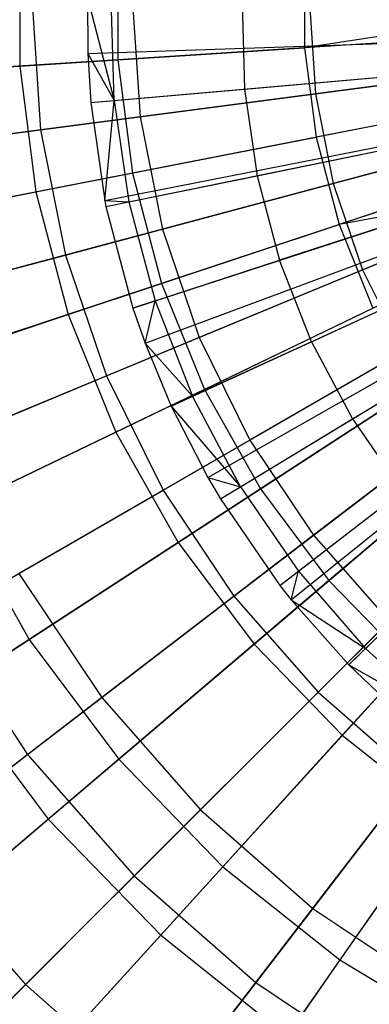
# Model space of a CAD drawing. Extents: x 0.2 to 40.1, y -6.7 to 6.7.
# Tile 301 of 516: x 20.516 to 20.853, y 2.489 to 3.437. Entities that reach past the tile are written whole.
import ezdxf

# ---------------------------------------------------------------- set-up
doc = ezdxf.new("R2010")
doc.units = 0
doc.header["$MEASUREMENT"] = 0
doc.layers.get('0').update_dxf_attribs({"color": 13, "linetype": 'CONTINUOUS'})

# ---------------------------------------------------------------- blocks, each defined once
blk = doc.blocks.new('SNOWBALL_XIV_PM3_STL')
at = {"color": 0}
for p, q in [((20.51654, 3.51457, 17.31014), (20.51654, 3.39248, 17.31014)), ((20.51654, 3.51457, 17.31014), (20.51654, 3.39248, 17.31014)), ((20.61095, 3.50851, 12.94778), (20.61095, 3.39854, 12.94778)), ((20.61095, 3.50851, 12.94778), (20.61095, 3.39854, 12.94778)), ((20.79047, 3.49698, 17.41133), (20.79047, 3.41007, 17.41133)), ((20.79047, 3.49698, 17.41133), (20.79047, 3.41007, 17.41133)), ((20.52857, 3.45352, 17.21834), (20.5366, 3.33099, 17.21834)), ((20.52857, 3.45352, 17.21834), (20.5366, 3.33099, 17.21834)), ((20.58183, 3.45834, 17.36496), (20.60728, 3.35921, 17.37545)), ((20.58183, 3.45834, 17.36496), (20.58202, 3.40451, 17.36496)), ((20.58183, 3.45834, 17.36496), (20.60728, 3.35921, 17.37545)), ((20.58183, 3.45834, 17.36496), (20.58202, 3.40451, 17.36496)), ((20.60728, 3.35921, 17.37545), (20.6043, 3.45774, 17.37545)), ((20.60728, 3.35921, 17.37545), (20.6043, 3.45774, 17.37545)), ((20.62507, 3.45352, 13.0275), (20.63228, 3.34359, 13.0275)), ((20.62507, 3.45352, 13.0275), (20.63228, 3.34359, 13.0275)), ((20.7303, 3.45435, 17.42952), (20.73284, 3.37021, 17.42952)), ((20.7303, 3.45435, 17.42952), (20.73284, 3.37021, 17.42952)), ((21.07398, 3.45352, 17.47782), (20.79047, 3.41007, 17.41133)), ((21.07398, 3.45352, 17.47782), (20.79047, 3.41007, 17.41133)), ((20.79517, 3.45352, 17.33299), (20.80092, 3.36579, 17.33299)), ((20.79517, 3.45352, 17.33299), (20.80092, 3.36579, 17.33299)), ((20.58202, 3.40451, 17.36496), (21.2883, 3.42847, 17.5815)), ((20.58202, 3.40451, 17.36496), (21.2883, 3.42847, 17.5815)), ((21.07479, 3.42832, 17.47782), (20.79047, 3.41007, 17.41133)), ((21.07479, 3.42832, 17.47782), (20.79047, 3.41007, 17.41133)), ((20.58489, 3.35725, 17.36496), (21.28888, 3.41891, 17.5815)), ((20.58489, 3.35725, 17.36496), (21.28888, 3.41891, 17.5815)), ((20.88901, 3.41639, 12.85858), (20.61095, 3.39854, 12.94778)), ((20.88901, 3.41639, 12.85858), (20.61095, 3.39854, 12.94778)), ((20.51654, 3.39248, 17.31014), (20.79047, 3.41007, 17.41133)), ((20.51654, 3.39248, 17.31014), (20.79047, 3.41007, 17.41133)), ((20.58202, 3.40451, 17.36496), (20.60728, 3.35921, 17.37545)), ((20.58202, 3.40451, 17.36496), (20.60728, 3.35921, 17.37545)), ((20.58202, 3.40451, 17.36496), (20.58489, 3.35725, 17.36496)), ((20.58202, 3.40451, 17.36496), (20.58489, 3.35725, 17.36496)), ((20.79047, 3.41007, 17.41133), (20.80158, 3.32387, 17.41133)), ((20.79047, 3.41007, 17.41133), (20.80158, 3.32387, 17.41133)), ((20.61095, 3.39854, 12.94778), (20.34603, 3.38153, 13.07074)), ((20.61095, 3.39854, 12.94778), (20.34603, 3.38153, 13.07074)), ((20.5983, 3.26288, 17.36496), (21.2916, 3.39983, 17.5815)), ((20.5983, 3.26288, 17.36496), (21.2916, 3.39983, 17.5815)), ((20.59945, 3.25716, 17.36496), (21.29183, 3.39867, 17.5815)), ((20.59945, 3.25716, 17.36496), (21.29183, 3.39867, 17.5815)), ((20.61095, 3.39854, 12.94778), (20.62501, 3.28948, 12.94778)), ((20.61095, 3.39854, 12.94778), (20.62501, 3.28948, 12.94778)), ((20.80092, 3.36579, 17.33299), (21.07734, 3.40218, 17.41351)), ((20.80092, 3.36579, 17.33299), (21.07734, 3.40218, 17.41351)), ((20.25718, 3.37583, 17.17579), (20.51654, 3.39248, 17.31014)), ((20.25718, 3.37583, 17.17579), (20.51654, 3.39248, 17.31014)), ((20.51654, 3.39248, 17.31014), (20.53215, 3.2714, 17.31014)), ((20.51654, 3.39248, 17.31014), (20.53215, 3.2714, 17.31014)), ((20.62533, 3.15938, 17.36496), (21.29706, 3.3789, 17.5815)), ((20.62533, 3.15938, 17.36496), (21.29706, 3.3789, 17.5815)), ((20.90154, 3.37904, 12.92524), (20.63228, 3.34359, 13.0275)), ((20.90154, 3.37904, 12.92524), (20.63228, 3.34359, 13.0275)), ((20.73284, 3.37021, 17.42952), (20.86762, 3.38201, 17.47899)), ((20.73284, 3.37021, 17.42952), (20.86762, 3.38201, 17.47899)), ((21.08123, 3.37833, 17.47782), (20.80158, 3.32387, 17.41133)), ((21.08123, 3.37833, 17.47782), (20.80158, 3.32387, 17.41133)), ((20.5366, 3.33099, 17.21834), (20.80092, 3.36579, 17.33299)), ((20.5366, 3.33099, 17.21834), (20.80092, 3.36579, 17.33299)), ((20.60728, 3.35921, 17.37545), (20.73284, 3.37021, 17.42952)), ((20.60728, 3.35921, 17.37545), (20.73284, 3.37021, 17.42952)), ((20.63709, 3.1257, 17.36496), (21.29944, 3.37209, 17.5815)), ((20.63709, 3.1257, 17.36496), (21.29944, 3.37209, 17.5815)), ((20.73284, 3.37021, 17.42952), (20.74496, 3.2869, 17.42952)), ((20.73284, 3.37021, 17.42952), (20.74496, 3.2869, 17.42952)), ((20.80092, 3.36579, 17.33299), (20.81807, 3.27955, 17.33299)), ((20.80092, 3.36579, 17.33299), (20.81807, 3.27955, 17.33299)), ((20.58489, 3.35725, 17.36496), (20.60728, 3.35921, 17.37545)), ((20.58489, 3.35725, 17.36496), (20.60728, 3.35921, 17.37545)), ((20.58489, 3.35725, 17.36496), (20.5983, 3.26288, 17.36496)), ((20.58489, 3.35725, 17.36496), (20.5983, 3.26288, 17.36496)), ((20.5983, 3.26288, 17.36496), (20.60728, 3.35921, 17.37545)), ((20.5983, 3.26288, 17.36496), (20.60728, 3.35921, 17.37545)), ((20.60728, 3.35921, 17.37545), (20.62147, 3.26166, 17.37545)), ((20.60728, 3.35921, 17.37545), (20.62147, 3.26166, 17.37545)), ((20.66218, 3.06519, 17.36496), (21.30451, 3.35985, 17.5815)), ((20.66218, 3.06519, 17.36496), (21.30451, 3.35985, 17.5815)), ((20.69738, 2.99652, 17.36496), (21.31163, 3.34597, 17.5815)), ((20.69738, 2.99652, 17.36496), (21.31163, 3.34597, 17.5815)), ((20.81807, 3.27955, 17.33299), (21.08738, 3.35172, 17.41351)), ((20.81807, 3.27955, 17.33299), (21.08738, 3.35172, 17.41351)), ((20.63228, 3.34359, 13.0275), (20.37775, 3.31008, 13.16283)), ((20.63228, 3.34359, 13.0275), (20.37775, 3.31008, 13.16283)), ((20.8985, 3.34274, 12.85858), (20.62501, 3.28948, 12.94778)), ((20.8985, 3.34274, 12.85858), (20.62501, 3.28948, 12.94778)), ((20.63228, 3.34359, 13.0275), (20.65377, 3.23553, 13.0275)), ((20.63228, 3.34359, 13.0275), (20.65377, 3.23553, 13.0275)), ((20.70953, 2.97582, 17.36496), (21.31409, 3.34178, 17.5815)), ((20.70953, 2.97582, 17.36496), (21.31409, 3.34178, 17.5815)), ((20.28853, 3.29833, 17.07134), (20.5366, 3.33099, 17.21834)), ((20.28853, 3.29833, 17.07134), (20.5366, 3.33099, 17.21834)), ((20.5366, 3.33099, 17.21834), (20.56056, 3.21055, 17.21834)), ((20.5366, 3.33099, 17.21834), (20.56056, 3.21055, 17.21834)), ((21.09402, 3.32957, 17.47782), (20.82363, 3.2398, 17.41133)), ((21.09402, 3.32957, 17.47782), (20.82363, 3.2398, 17.41133)), ((20.53215, 3.2714, 17.31014), (20.80158, 3.32387, 17.41133)), ((20.53215, 3.2714, 17.31014), (20.80158, 3.32387, 17.41133)), ((20.76676, 2.89243, 17.36496), (21.32566, 3.32492, 17.5815)), ((20.76676, 2.89243, 17.36496), (21.32566, 3.32492, 17.5815)), ((20.77762, 2.87868, 17.36496), (21.32786, 3.32214, 17.5815)), ((20.77762, 2.87868, 17.36496), (21.32786, 3.32214, 17.5815)), ((20.80158, 3.32387, 17.41133), (20.82363, 3.2398, 17.41133)), ((20.80158, 3.32387, 17.41133), (20.82363, 3.2398, 17.41133)), ((20.74496, 3.2869, 17.42952), (20.87751, 3.31399, 17.47899)), ((20.74496, 3.2869, 17.42952), (20.87751, 3.31399, 17.47899)), ((20.83313, 2.8161, 17.36496), (21.33908, 3.30948, 17.5815)), ((20.83313, 2.8161, 17.36496), (21.33908, 3.30948, 17.5815)), ((20.91611, 3.30582, 12.92524), (20.65377, 3.23553, 13.0275)), ((20.91611, 3.30582, 12.92524), (20.65377, 3.23553, 13.0275)), ((20.84633, 3.1963, 17.33299), (21.10392, 3.30299, 17.41351)), ((20.84633, 3.1963, 17.33299), (21.10392, 3.30299, 17.41351)), ((20.62501, 3.28948, 12.94778), (20.36444, 3.23874, 13.07074)), ((20.62501, 3.28948, 12.94778), (20.36444, 3.23874, 13.07074)), ((20.62501, 3.28948, 12.94778), (20.65291, 3.18312, 12.94778)), ((20.62501, 3.28948, 12.94778), (20.65291, 3.18312, 12.94778)), ((21.10799, 3.29353, 17.47782), (20.82363, 3.2398, 17.41133)), ((21.10799, 3.29353, 17.47782), (20.82363, 3.2398, 17.41133)), ((20.56056, 3.21055, 17.21834), (20.81807, 3.27955, 17.33299)), ((20.56056, 3.21055, 17.21834), (20.81807, 3.27955, 17.33299)), ((20.62147, 3.26166, 17.37545), (20.74496, 3.2869, 17.42952)), ((20.62147, 3.26166, 17.37545), (20.74496, 3.2869, 17.42952)), ((20.74496, 3.2869, 17.42952), (20.7665, 3.20552, 17.42952)), ((20.74496, 3.2869, 17.42952), (20.7665, 3.20552, 17.42952)), ((20.81807, 3.27955, 17.33299), (20.84633, 3.1963, 17.33299)), ((20.81807, 3.27955, 17.33299), (20.84633, 3.1963, 17.33299)), ((20.27705, 3.22172, 17.17579), (20.53215, 3.2714, 17.31014)), ((20.27705, 3.22172, 17.17579), (20.53215, 3.2714, 17.31014)), ((20.53215, 3.2714, 17.31014), (20.56311, 3.1533, 17.31014)), ((20.53215, 3.2714, 17.31014), (20.56311, 3.1533, 17.31014)), ((20.91734, 3.27091, 12.85858), (20.65291, 3.18312, 12.94778)), ((20.91734, 3.27091, 12.85858), (20.65291, 3.18312, 12.94778)), ((20.5983, 3.26288, 17.36496), (20.62147, 3.26166, 17.37545)), ((20.5983, 3.26288, 17.36496), (20.62147, 3.26166, 17.37545)), ((20.5983, 3.26288, 17.36496), (20.59945, 3.25716, 17.36496)), ((20.5983, 3.26288, 17.36496), (20.59945, 3.25716, 17.36496)), ((20.59945, 3.25716, 17.36496), (20.62147, 3.26166, 17.37545)), ((20.59945, 3.25716, 17.36496), (20.62147, 3.26166, 17.37545)), ((20.62147, 3.26166, 17.37545), (20.64669, 3.16637, 17.37545)), ((20.62147, 3.26166, 17.37545), (20.64669, 3.16637, 17.37545)), ((20.59945, 3.25716, 17.36496), (20.62533, 3.15938, 17.36496)), ((20.59945, 3.25716, 17.36496), (20.62533, 3.15938, 17.36496)), ((20.8951, 3.24754, 17.47899), (20.7665, 3.20552, 17.42952)), ((20.8951, 3.24754, 17.47899), (20.7665, 3.20552, 17.42952)), ((20.65377, 3.23553, 13.0275), (20.4058, 3.16909, 13.16283)), ((20.65377, 3.23553, 13.0275), (20.4058, 3.16909, 13.16283)), ((20.56311, 3.1533, 17.31014), (20.82363, 3.2398, 17.41133)), ((20.56311, 3.1533, 17.31014), (20.82363, 3.2398, 17.41133)), ((20.65377, 3.23553, 13.0275), (20.68919, 3.1312, 13.0275)), ((20.65377, 3.23553, 13.0275), (20.68919, 3.1312, 13.0275)), ((20.9401, 3.23514, 12.92524), (20.68919, 3.1312, 13.0275)), ((20.9401, 3.23514, 12.92524), (20.68919, 3.1312, 13.0275)), ((20.82363, 3.2398, 17.41133), (20.85625, 3.15924, 17.41133)), ((20.82363, 3.2398, 17.41133), (20.85625, 3.15924, 17.41133)), ((20.31887, 3.14579, 17.07134), (20.56056, 3.21055, 17.21834)), ((20.31887, 3.14579, 17.07134), (20.56056, 3.21055, 17.21834)), ((20.56056, 3.21055, 17.21834), (20.60003, 3.09428, 17.21834)), ((20.56056, 3.21055, 17.21834), (20.60003, 3.09428, 17.21834)), ((20.64669, 3.16637, 17.37545), (20.7665, 3.20552, 17.42952)), ((20.64669, 3.16637, 17.37545), (20.7665, 3.20552, 17.42952)), ((20.79718, 3.12712, 17.42952), (20.7665, 3.20552, 17.42952)), ((20.79718, 3.12712, 17.42952), (20.7665, 3.20552, 17.42952)), ((20.60003, 3.09428, 17.21834), (20.84633, 3.1963, 17.33299)), ((20.60003, 3.09428, 17.21834), (20.84633, 3.1963, 17.33299)), ((20.94521, 3.20208, 12.85858), (20.69417, 3.08119, 12.94778)), ((20.94521, 3.20208, 12.85858), (20.69417, 3.08119, 12.94778)), ((20.84633, 3.1963, 17.33299), (20.88522, 3.11744, 17.33299)), ((20.84633, 3.1963, 17.33299), (20.88522, 3.11744, 17.33299)), ((20.65291, 3.18312, 12.94778), (20.40096, 3.09947, 13.07074)), ((20.65291, 3.18312, 12.94778), (20.40096, 3.09947, 13.07074)), ((20.65291, 3.18312, 12.94778), (20.69417, 3.08119, 12.94778)), ((20.65291, 3.18312, 12.94778), (20.69417, 3.08119, 12.94778)), ((20.79718, 3.12712, 17.42952), (20.92015, 3.18353, 17.47899)), ((20.79718, 3.12712, 17.42952), (20.92015, 3.18353, 17.47899)), ((20.64669, 3.16637, 17.37545), (20.62533, 3.15938, 17.36496)), ((20.64669, 3.16637, 17.37545), (20.62533, 3.15938, 17.36496)), ((20.63709, 3.1257, 17.36496), (20.64669, 3.16637, 17.37545)), ((20.63709, 3.1257, 17.36496), (20.64669, 3.16637, 17.37545)), ((20.64669, 3.16637, 17.37545), (20.68261, 3.07457, 17.37545)), ((20.64669, 3.16637, 17.37545), (20.68261, 3.07457, 17.37545)), ((20.97312, 3.16819, 12.92524), (20.73791, 3.03239, 13.0275)), ((20.97312, 3.16819, 12.92524), (20.73791, 3.03239, 13.0275)), ((20.60893, 3.04014, 17.31014), (20.85625, 3.15924, 17.41133)), ((20.60893, 3.04014, 17.31014), (20.85625, 3.15924, 17.41133)), ((20.62533, 3.15938, 17.36496), (20.63709, 3.1257, 17.36496)), ((20.62533, 3.15938, 17.36496), (20.63709, 3.1257, 17.36496)), ((20.31647, 3.07141, 17.17579), (20.56311, 3.1533, 17.31014)), ((20.31647, 3.07141, 17.17579), (20.56311, 3.1533, 17.31014)), ((20.56311, 3.1533, 17.31014), (20.60893, 3.04014, 17.31014)), ((20.56311, 3.1533, 17.31014), (20.60893, 3.04014, 17.31014)), ((20.98165, 3.13738, 12.85858), (20.74813, 2.98538, 12.94778)), ((20.98165, 3.13738, 12.85858), (20.74813, 2.98538, 12.94778)), ((20.68919, 3.1312, 13.0275), (20.45201, 3.03296, 13.16283)), ((20.68919, 3.1312, 13.0275), (20.45201, 3.03296, 13.16283)), ((20.68919, 3.1312, 13.0275), (20.73791, 3.03239, 13.0275)), ((20.68919, 3.1312, 13.0275), (20.73791, 3.03239, 13.0275)), ((20.63709, 3.1257, 17.36496), (20.68261, 3.07457, 17.37545)), ((20.63709, 3.1257, 17.36496), (20.68261, 3.07457, 17.37545)), ((20.63709, 3.1257, 17.36496), (20.66218, 3.06519, 17.36496)), ((20.63709, 3.1257, 17.36496), (20.66218, 3.06519, 17.36496)), ((20.79718, 3.12712, 17.42952), (20.68261, 3.07457, 17.37545)), ((20.79718, 3.12712, 17.42952), (20.68261, 3.07457, 17.37545)), ((20.79718, 3.12712, 17.42952), (20.83659, 3.05273, 17.42952)), ((20.79718, 3.12712, 17.42952), (20.83659, 3.05273, 17.42952)), ((20.83659, 3.05273, 17.42952), (20.95233, 3.12279, 17.47899)), ((20.83659, 3.05273, 17.42952), (20.95233, 3.12279, 17.47899)), ((20.65434, 2.98414, 17.21834), (20.88522, 3.11744, 17.33299)), ((20.65434, 2.98414, 17.21834), (20.88522, 3.11744, 17.33299)), ((21.01459, 3.10612, 12.92524), (20.79912, 2.94079, 13.0275)), ((21.01459, 3.10612, 12.92524), (20.79912, 2.94079, 13.0275)), ((20.36886, 2.99852, 17.07134), (20.60003, 3.09428, 17.21834)), ((20.36886, 2.99852, 17.07134), (20.60003, 3.09428, 17.21834)), ((20.60003, 3.09428, 17.21834), (20.65434, 2.98414, 17.21834)), ((20.60003, 3.09428, 17.21834), (20.65434, 2.98414, 17.21834)), ((20.69417, 3.08119, 12.94778), (20.455, 2.96601, 13.07074)), ((20.69417, 3.08119, 12.94778), (20.455, 2.96601, 13.07074)), ((20.66884, 2.93376, 17.31014), (20.89889, 3.08351, 17.41133)), ((20.66884, 2.93376, 17.31014), (20.89889, 3.08351, 17.41133)), ((20.69417, 3.08119, 12.94778), (20.74813, 2.98538, 12.94778)), ((20.69417, 3.08119, 12.94778), (20.74813, 2.98538, 12.94778)), ((20.66218, 3.06519, 17.36496), (20.68261, 3.07457, 17.37545)), ((20.66218, 3.06519, 17.36496), (20.68261, 3.07457, 17.37545)), ((20.72876, 2.98746, 17.37545), (20.68261, 3.07457, 17.37545)), ((20.72876, 2.98746, 17.37545), (20.68261, 3.07457, 17.37545)), ((21.02607, 3.07787, 12.85858), (20.8139, 2.89725, 12.94778)), ((21.02607, 3.07787, 12.85858), (20.8139, 2.89725, 12.94778)), ((20.66218, 3.06519, 17.36496), (20.72876, 2.98746, 17.37545)), ((20.66218, 3.06519, 17.36496), (20.69738, 2.99652, 17.36496)), ((20.66218, 3.06519, 17.36496), (20.72876, 2.98746, 17.37545)), ((20.66218, 3.06519, 17.36496), (20.69738, 2.99652, 17.36496)), ((20.72876, 2.98746, 17.37545), (20.83659, 3.05273, 17.42952)), ((20.72876, 2.98746, 17.37545), (20.83659, 3.05273, 17.42952)), ((20.83659, 3.05273, 17.42952), (20.88422, 2.98332, 17.42952)), ((20.83659, 3.05273, 17.42952), (20.88422, 2.98332, 17.42952)), ((20.72256, 2.88204, 17.21834), (20.93407, 3.04434, 17.33299)), ((20.72256, 2.88204, 17.21834), (20.93407, 3.04434, 17.33299)), ((20.37478, 2.92738, 17.17579), (20.60893, 3.04014, 17.31014)), ((20.37478, 2.92738, 17.17579), (20.60893, 3.04014, 17.31014)), ((20.60893, 3.04014, 17.31014), (20.66884, 2.93376, 17.31014)), ((20.60893, 3.04014, 17.31014), (20.66884, 2.93376, 17.31014)), ((20.73791, 3.03239, 13.0275), (20.51559, 2.90403, 13.16283)), ((20.73791, 3.03239, 13.0275), (20.51559, 2.90403, 13.16283)), ((20.73791, 3.03239, 13.0275), (20.79912, 2.94079, 13.0275)), ((20.73791, 3.03239, 13.0275), (20.79912, 2.94079, 13.0275)), ((20.74186, 2.83592, 17.31014), (20.95088, 3.01386, 17.41133)), ((20.74186, 2.83592, 17.31014), (20.95088, 3.01386, 17.41133)), ((20.69738, 2.99652, 17.36496), (20.72876, 2.98746, 17.37545)), ((20.69738, 2.99652, 17.36496), (20.72876, 2.98746, 17.37545)), ((20.69738, 2.99652, 17.36496), (20.70953, 2.97582, 17.36496)), ((20.69738, 2.99652, 17.36496), (20.70953, 2.97582, 17.36496)), ((20.70953, 2.97582, 17.36496), (20.72876, 2.98746, 17.37545)), ((20.70953, 2.97582, 17.36496), (20.72876, 2.98746, 17.37545)), ((20.72876, 2.98746, 17.37545), (20.78454, 2.90619, 17.37545)), ((20.72876, 2.98746, 17.37545), (20.78454, 2.90619, 17.37545)), ((20.43765, 2.85903, 17.07134), (20.65434, 2.98414, 17.21834)), ((20.43765, 2.85903, 17.07134), (20.65434, 2.98414, 17.21834)), ((20.74813, 2.98538, 12.94778), (20.52565, 2.84056, 13.07074)), ((20.74813, 2.98538, 12.94778), (20.52565, 2.84056, 13.07074)), ((20.65434, 2.98414, 17.21834), (20.72256, 2.88204, 17.21834)), ((20.65434, 2.98414, 17.21834), (20.72256, 2.88204, 17.21834)), ((20.74813, 2.98538, 12.94778), (20.8139, 2.89725, 12.94778)), ((20.74813, 2.98538, 12.94778), (20.8139, 2.89725, 12.94778)), ((20.78454, 2.90619, 17.37545), (20.88422, 2.98332, 17.42952)), ((20.78454, 2.90619, 17.37545), (20.88422, 2.98332, 17.42952)), ((20.80353, 2.78972, 17.21834), (20.99204, 2.97823, 17.33299)), ((20.80353, 2.78972, 17.21834), (20.99204, 2.97823, 17.33299)), ((20.70953, 2.97582, 17.36496), (20.76676, 2.89243, 17.36496)), ((20.70953, 2.97582, 17.36496), (20.76676, 2.89243, 17.36496)), ((20.455, 2.96601, 13.07074), (20.52565, 2.84056, 13.07074)), ((20.455, 2.96601, 13.07074), (20.52565, 2.84056, 13.07074)), ((20.8268, 2.74822, 17.31014), (21.01134, 2.95143, 17.41133)), ((20.8268, 2.74822, 17.31014), (21.01134, 2.95143, 17.41133)), ((20.79912, 2.94079, 13.0275), (20.59545, 2.78451, 13.16283)), ((20.79912, 2.94079, 13.0275), (20.59545, 2.78451, 13.16283)), ((20.79912, 2.94079, 13.0275), (20.87176, 2.85795, 13.0275)), ((20.79912, 2.94079, 13.0275), (20.87176, 2.85795, 13.0275)), ((20.45103, 2.79199, 17.17579), (20.66884, 2.93376, 17.31014)), ((20.45103, 2.79199, 17.17579), (20.66884, 2.93376, 17.31014)), ((20.66884, 2.93376, 17.31014), (20.74186, 2.83592, 17.31014)), ((20.66884, 2.93376, 17.31014), (20.74186, 2.83592, 17.31014)), ((20.84922, 2.8318, 17.37545), (20.93946, 2.91979, 17.42952)), ((20.84922, 2.8318, 17.37545), (20.93946, 2.91979, 17.42952)), ((20.51559, 2.90403, 13.16283), (20.59545, 2.78451, 13.16283)), ((20.51559, 2.90403, 13.16283), (20.59545, 2.78451, 13.16283)), ((20.76676, 2.89243, 17.36496), (20.78454, 2.90619, 17.37545)), ((20.76676, 2.89243, 17.36496), (20.78454, 2.90619, 17.37545)), ((20.77762, 2.87868, 17.36496), (20.78454, 2.90619, 17.37545)), ((20.77762, 2.87868, 17.36496), (20.78454, 2.90619, 17.37545)), ((20.78454, 2.90619, 17.37545), (20.84922, 2.8318, 17.37545)), ((20.78454, 2.90619, 17.37545), (20.84922, 2.8318, 17.37545)), ((20.8139, 2.89725, 12.94778), (20.61177, 2.72517, 13.07074)), ((20.8139, 2.89725, 12.94778), (20.61177, 2.72517, 13.07074)), ((20.76676, 2.89243, 17.36496), (20.77762, 2.87868, 17.36496)), ((20.76676, 2.89243, 17.36496), (20.77762, 2.87868, 17.36496)), ((20.8139, 2.89725, 12.94778), (20.8904, 2.81826, 12.94778)), ((20.8139, 2.89725, 12.94778), (20.8904, 2.81826, 12.94778)), ((20.52405, 2.72972, 17.07134), (20.72256, 2.88204, 17.21834)), ((20.52405, 2.72972, 17.07134), (20.72256, 2.88204, 17.21834)), ((20.72256, 2.88204, 17.21834), (20.80353, 2.78972, 17.21834)), ((20.72256, 2.88204, 17.21834), (20.80353, 2.78972, 17.21834)), ((20.77762, 2.87868, 17.36496), (20.84922, 2.8318, 17.37545)), ((20.77762, 2.87868, 17.36496), (20.84922, 2.8318, 17.37545)), ((20.77762, 2.87868, 17.36496), (20.83313, 2.8161, 17.36496)), ((20.77762, 2.87868, 17.36496), (20.83313, 2.8161, 17.36496)), ((20.43765, 2.85903, 17.07134), (20.52405, 2.72972, 17.07134)), ((20.43765, 2.85903, 17.07134), (20.52405, 2.72972, 17.07134)), ((20.87176, 2.85795, 13.0275), (20.69024, 2.67643, 13.16283)), ((20.87176, 2.85795, 13.0275), (20.69024, 2.67643, 13.16283)), ((20.52565, 2.84056, 13.07074), (20.31761, 2.70514, 13.22556)), ((20.52565, 2.84056, 13.07074), (20.31761, 2.70514, 13.22556)), ((20.52565, 2.84056, 13.07074), (20.61177, 2.72517, 13.07074)), ((20.52565, 2.84056, 13.07074), (20.61177, 2.72517, 13.07074)), ((20.54397, 2.66745, 17.17579), (20.74186, 2.83592, 17.31014)), ((20.54397, 2.66745, 17.17579), (20.74186, 2.83592, 17.31014)), ((20.74186, 2.83592, 17.31014), (20.8268, 2.74822, 17.31014)), ((20.74186, 2.83592, 17.31014), (20.8268, 2.74822, 17.31014)), ((20.83313, 2.8161, 17.36496), (20.84922, 2.8318, 17.37545)), ((20.83313, 2.8161, 17.36496), (20.84922, 2.8318, 17.37545)), ((20.84922, 2.8318, 17.37545), (20.92196, 2.76527, 17.37545)), ((20.84922, 2.8318, 17.37545), (20.92196, 2.76527, 17.37545)), ((20.8904, 2.81826, 12.94778), (20.71193, 2.62174, 13.07074)), ((20.8904, 2.81826, 12.94778), (20.71193, 2.62174, 13.07074)), ((20.83313, 2.8161, 17.36496), (20.92196, 2.76527, 17.37545)), ((20.83313, 2.8161, 17.36496), (20.92196, 2.76527, 17.37545)), ((20.83313, 2.8161, 17.36496), (20.87572, 2.77524, 17.36496)), ((20.83313, 2.8161, 17.36496), (20.87572, 2.77524, 17.36496)), ((20.45103, 2.79199, 17.17579), (20.54397, 2.66745, 17.17579)), ((20.45103, 2.79199, 17.17579), (20.54397, 2.66745, 17.17579)), ((20.6266, 2.61279, 17.07134), (20.80353, 2.78972, 17.21834)), ((20.6266, 2.61279, 17.07134), (20.80353, 2.78972, 17.21834)), ((20.80353, 2.78972, 17.21834), (20.89585, 2.70875, 17.21834)), ((20.80353, 2.78972, 17.21834), (20.89585, 2.70875, 17.21834)), ((20.59545, 2.78451, 13.16283), (20.40676, 2.63972, 13.32912)), ((20.59545, 2.78451, 13.16283), (20.40676, 2.63972, 13.32912)), ((20.59545, 2.78451, 13.16283), (20.69024, 2.67643, 13.16283)), ((20.59545, 2.78451, 13.16283), (20.69024, 2.67643, 13.16283)), ((20.9546, 2.78531, 13.0275), (20.79832, 2.58164, 13.16283)), ((20.9546, 2.78531, 13.0275), (20.79832, 2.58164, 13.16283)), ((20.97638, 2.7497, 12.94778), (20.8245, 2.53197, 13.07074)), ((20.97638, 2.7497, 12.94778), (20.8245, 2.53197, 13.07074)), ((20.65207, 2.55583, 17.17579), (20.8268, 2.74822, 17.31014)), ((20.65207, 2.55583, 17.17579), (20.8268, 2.74822, 17.31014)), ((20.8268, 2.74822, 17.31014), (20.92225, 2.6721, 17.31014)), ((20.8268, 2.74822, 17.31014), (20.92225, 2.6721, 17.31014)), ((20.34163, 2.58974, 16.89428), (20.52405, 2.72972, 17.07134)), ((20.34163, 2.58974, 16.89428), (20.52405, 2.72972, 17.07134)), ((20.52405, 2.72972, 17.07134), (20.6266, 2.61279, 17.07134)), ((20.52405, 2.72972, 17.07134), (20.6266, 2.61279, 17.07134)), ((20.61177, 2.72517, 13.07074), (20.42275, 2.56426, 13.22556)), ((20.61177, 2.72517, 13.07074), (20.42275, 2.56426, 13.22556)), ((20.61177, 2.72517, 13.07074), (20.71193, 2.62174, 13.07074)), ((20.61177, 2.72517, 13.07074), (20.71193, 2.62174, 13.07074)), ((20.74353, 2.51024, 17.07134), (20.89585, 2.70875, 17.21834)), ((20.74353, 2.51024, 17.07134), (20.89585, 2.70875, 17.21834)), ((20.69024, 2.67643, 13.16283), (20.52205, 2.50825, 13.32912)), ((20.69024, 2.67643, 13.16283), (20.52205, 2.50825, 13.32912)), ((20.69024, 2.67643, 13.16283), (20.79832, 2.58164, 13.16283)), ((20.69024, 2.67643, 13.16283), (20.79832, 2.58164, 13.16283)), ((20.36025, 2.51105, 17.01035), (20.54397, 2.66745, 17.17579)), ((20.36025, 2.51105, 17.01035), (20.54397, 2.66745, 17.17579)), ((20.54397, 2.66745, 17.17579), (20.65207, 2.55583, 17.17579)), ((20.54397, 2.66745, 17.17579), (20.65207, 2.55583, 17.17579)), ((20.77356, 2.45895, 17.17579), (20.92225, 2.6721, 17.31014)), ((20.77356, 2.45895, 17.17579), (20.92225, 2.6721, 17.31014)), ((20.40676, 2.63972, 13.32912), (20.52205, 2.50825, 13.32912)), ((20.40676, 2.63972, 13.32912), (20.52205, 2.50825, 13.32912)), ((20.71193, 2.62174, 13.07074), (20.54504, 2.43798, 13.22556)), ((20.71193, 2.62174, 13.07074), (20.54504, 2.43798, 13.22556)), ((20.71193, 2.62174, 13.07074), (20.8245, 2.53197, 13.07074)), ((20.71193, 2.62174, 13.07074), (20.8245, 2.53197, 13.07074)), ((20.46401, 2.4502, 16.89428), (20.6266, 2.61279, 17.07134)), ((20.46401, 2.4502, 16.89428), (20.6266, 2.61279, 17.07134)), ((20.6266, 2.61279, 17.07134), (20.74353, 2.51024, 17.07134)), ((20.6266, 2.61279, 17.07134), (20.74353, 2.51024, 17.07134)), ((20.79832, 2.58164, 13.16283), (20.65353, 2.39295, 13.32912)), ((20.79832, 2.58164, 13.16283), (20.65353, 2.39295, 13.32912)), ((20.79832, 2.58164, 13.16283), (20.91784, 2.50178, 13.16283)), ((20.79832, 2.58164, 13.16283), (20.91784, 2.50178, 13.16283)), ((20.48986, 2.37721, 17.01035), (20.65207, 2.55583, 17.17579)), ((20.48986, 2.37721, 17.01035), (20.65207, 2.55583, 17.17579)), ((20.65207, 2.55583, 17.17579), (20.77356, 2.45895, 17.17579)), ((20.65207, 2.55583, 17.17579), (20.77356, 2.45895, 17.17579)), ((20.8245, 2.53197, 13.07074), (20.68248, 2.32838, 13.22556)), ((20.8245, 2.53197, 13.07074), (20.68248, 2.32838, 13.22556)), ((20.8245, 2.53197, 13.07074), (20.94762, 2.45733, 13.07074)), ((20.8245, 2.53197, 13.07074), (20.94762, 2.45733, 13.07074)), ((20.52205, 2.50825, 13.32912), (20.36985, 2.35604, 13.52376)), ((20.52205, 2.50825, 13.32912), (20.36985, 2.35604, 13.52376)), ((20.52205, 2.50825, 13.32912), (20.65353, 2.39295, 13.32912)), ((20.52205, 2.50825, 13.32912), (20.65353, 2.39295, 13.32912)), ((20.60355, 2.32782, 16.89428), (20.74353, 2.51024, 17.07134)), ((20.60355, 2.32782, 16.89428), (20.74353, 2.51024, 17.07134)), ((20.74353, 2.51024, 17.07134), (20.87284, 2.42384, 17.07134)), ((20.74353, 2.51024, 17.07134), (20.87284, 2.42384, 17.07134))]:
    blk.add_line(p, q, dxfattribs=at)
blk = doc.blocks.new('GRUPUJ_1')
at = {"color": 0}
blk.add_blockref('SNOWBALL_XIV_PM3_STL', (-0.20617, 6.65964, -0.51186), dxfattribs=at)

msp = doc.modelspace()

# ---------------------------------------------------------------- block references
at = {"color": 0}
msp.add_blockref('GRUPUJ_1', (0.20617, -6.65964, 0.51186), dxfattribs=at)

doc.saveas('drawing.dxf')
